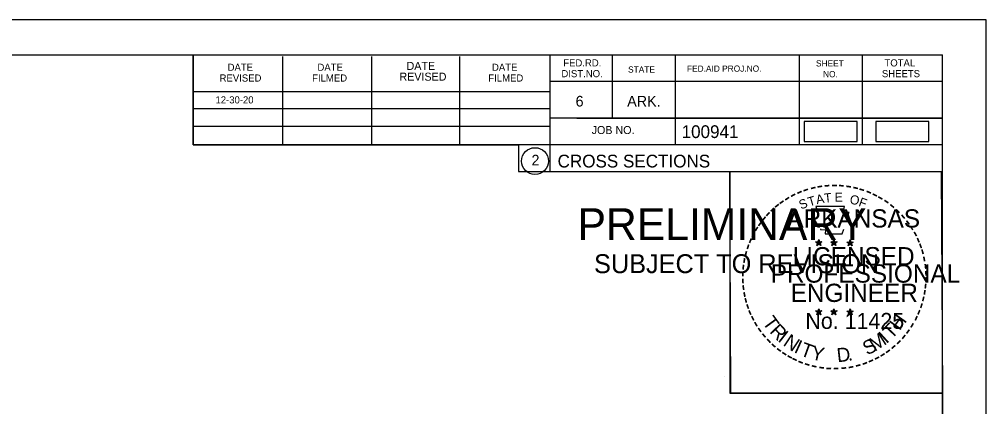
# Model space of a CAD drawing. Extents: x 1370538 to 1372872, y 376220 to 381127.
# Drawn here: x 1372765.5 to 1372871.6, y 377031.3 to 377073.8 of the extents above; entities that cross this region are included whole.
import ezdxf

# ---------------------------------------------------------------- set-up
doc = ezdxf.new("R2010")
doc.units = 0
for name, color, linetype in [('Default', 7, 'Continuous'), ('R_Border Notes', 7, 'Continuous'), ('R_No Plot', 7, 'Continuous'), ('T_Indications', 7, 'Continuous'), ('T_Notes', 7, 'Continuous')]:
    doc.layers.add(name, color=color, linetype=linetype)

msp = doc.modelspace()

# ---------------------------------------------------------------- linework, layer by layer
at = {"layer": 'Default'}
for points in [[(1372851.64, 377060.39), (1372857.47, 377060.39), (1372857.47, 377062.57), (1372851.64, 377062.57)], [(1372859.51, 377060.39), (1372865.34, 377060.39), (1372865.34, 377062.57), (1372859.51, 377062.57)]]:
    msp.add_lwpolyline(points, close=True, dxfattribs=at)
at = {"layer": 'R_Border Notes'}
for p, q in [((1372550.65, 377069.89), (1372866.83, 377069.89)), ((1372784.57, 377060.01), (1372784.57, 377069.89)), ((1372794.43, 377060.01), (1372794.43, 377069.69)), ((1372804.19, 377060.01), (1372804.19, 377069.69)), ((1372813.87, 377060.01), (1372813.87, 377069.69)), ((1372823.73, 377069.89), (1372823.73, 377057.09)), ((1372830.57, 377069.89), (1372830.57, 377062.95)), ((1372837.51, 377069.89), (1372837.51, 377060.01)), ((1372851.09, 377069.89), (1372851.09, 377060.01)), ((1372858.03, 377069.89), (1372858.03, 377060.01)), ((1372866.83, 376864.43), (1372866.83, 377069.89)), ((1372866.83, 377066.95), (1372823.73, 377066.95)), ((1372866.83, 377066.97), (1372866.83, 377066.97)), ((1372784.57, 377065.87), (1372823.73, 377065.87)), ((1372784.57, 377064.01), (1372823.73, 377064.01)), ((1372866.83, 377062.95), (1372823.73, 377062.95)), ((1372826.69, 377062.95), (1372866.83, 377062.95)), ((1372784.57, 377060.01), (1372784.57, 377062.07)), ((1372784.57, 377062.07), (1372823.73, 377062.07)), ((1372866.83, 377060.01), (1372784.57, 377060.01)), ((1372823.73, 377057.09), (1372866.83, 377057.09))]:
    msp.add_line(p, q, dxfattribs=at)
msp.add_circle((1372822.11, 377058.22), 1.47, dxfattribs=at)
at = {"layer": 'R_No Plot'}
for p, q in [((1372538.25, 377073.78), (1372871.58, 377073.78)), ((1372842.86, 377034.63), (1372842.86, 377034.63))]:
    msp.add_line(p, q, dxfattribs=at)
for points in [[(1372538.24, 377073.78), (1372871.58, 377073.78), (1372871.58, 376860.45), (1372538.24, 376860.45)], [(1372784.57, 377069.89), (1372784.57, 377060.01), (1372820.3, 377060.01), (1372820.3, 377057.09), (1372843.5, 377057.09), (1372843.5, 377032.76), (1372866.83, 377032.76), (1372866.83, 376864.43), (1372550.65, 376864.43), (1372550.65, 377069.89)], [(1372843.5, 377057.09), (1372866.71, 377057.09), (1372866.83, 377032.76), (1372843.62, 377032.76)]]:
    msp.add_lwpolyline(points, close=True, dxfattribs=at)
at = {"layer": 'T_Indications'}
for p, q in [((1372853.26, 377049.6), (1372853.22, 377049.35)), ((1372853.26, 377049.23), (1372853.26, 377049.6)), ((1372853.26, 377049.6), (1372853.31, 377049.35)), ((1372854.93, 377049.6), (1372854.89, 377049.35)), ((1372854.93, 377049.23), (1372854.93, 377049.6)), ((1372854.93, 377049.6), (1372854.98, 377049.35)), ((1372856.69, 377049.59), (1372856.65, 377049.33)), ((1372856.69, 377049.22), (1372856.69, 377049.59)), ((1372856.69, 377049.59), (1372856.74, 377049.34)), ((1372852.91, 377049.34), (1372853.26, 377049.23)), ((1372852.91, 377049.34), (1372853.16, 377049.3)), ((1372852.91, 377049.34), (1372853.15, 377049.22)), ((1372853.04, 377048.94), (1372853.26, 377049.23)), ((1372853.04, 377048.94), (1372853.17, 377049.18)), ((1372853.04, 377048.94), (1372853.26, 377049.15)), ((1372853.61, 377049.34), (1372853.26, 377049.23)), ((1372853.47, 377048.94), (1372853.26, 377049.23)), ((1372853.47, 377048.94), (1372853.26, 377049.15)), ((1372853.61, 377049.34), (1372853.32, 377049.29)), ((1372853.47, 377048.94), (1372853.34, 377049.23)), ((1372853.61, 377049.34), (1372853.4, 377049.24)), ((1372854.58, 377049.34), (1372854.93, 377049.23)), ((1372854.58, 377049.34), (1372854.83, 377049.3)), ((1372854.58, 377049.34), (1372854.82, 377049.22)), ((1372854.71, 377048.94), (1372854.93, 377049.23)), ((1372854.71, 377048.94), (1372854.84, 377049.18)), ((1372854.71, 377048.94), (1372854.93, 377049.15)), ((1372855.28, 377049.34), (1372854.93, 377049.23)), ((1372855.14, 377048.94), (1372854.93, 377049.23)), ((1372855.14, 377048.94), (1372854.93, 377049.15)), ((1372855.28, 377049.34), (1372854.99, 377049.29)), ((1372855.14, 377048.94), (1372855.01, 377049.23)), ((1372855.28, 377049.34), (1372855.07, 377049.24)), ((1372856.35, 377049.33), (1372856.69, 377049.22)), ((1372856.35, 377049.33), (1372856.6, 377049.29)), ((1372856.35, 377049.33), (1372856.58, 377049.21)), ((1372856.48, 377048.92), (1372856.69, 377049.22)), ((1372856.48, 377048.92), (1372856.6, 377049.17)), ((1372856.48, 377048.92), (1372856.69, 377049.14)), ((1372857.04, 377049.33), (1372856.69, 377049.22)), ((1372856.91, 377048.92), (1372856.69, 377049.22)), ((1372856.91, 377048.92), (1372856.69, 377049.14)), ((1372857.04, 377049.33), (1372856.76, 377049.28)), ((1372856.91, 377048.92), (1372856.77, 377049.21)), ((1372857.04, 377049.33), (1372856.84, 377049.23)), ((1372852.91, 377041.77), (1372853.26, 377041.66)), ((1372852.91, 377041.77), (1372853.16, 377041.73)), ((1372852.91, 377041.77), (1372853.14, 377041.65)), ((1372853.04, 377041.36), (1372853.26, 377041.66)), ((1372853.04, 377041.36), (1372853.17, 377041.61)), ((1372853.04, 377041.36), (1372853.25, 377041.58)), ((1372853.26, 377042.02), (1372853.22, 377041.77)), ((1372853.47, 377041.36), (1372853.25, 377041.58)), ((1372853.26, 377041.66), (1372853.26, 377042.02)), ((1372853.26, 377042.02), (1372853.31, 377041.77)), ((1372853.6, 377041.77), (1372853.26, 377041.66)), ((1372853.47, 377041.36), (1372853.26, 377041.66)), ((1372853.6, 377041.77), (1372853.32, 377041.72)), ((1372853.47, 377041.36), (1372853.33, 377041.65)), ((1372853.6, 377041.77), (1372853.4, 377041.67)), ((1372854.58, 377041.77), (1372854.93, 377041.66)), ((1372854.58, 377041.77), (1372854.83, 377041.73)), ((1372854.58, 377041.77), (1372854.81, 377041.65)), ((1372854.71, 377041.36), (1372854.93, 377041.66)), ((1372854.71, 377041.36), (1372854.84, 377041.61)), ((1372854.71, 377041.36), (1372854.92, 377041.58)), ((1372854.93, 377042.02), (1372854.88, 377041.77)), ((1372855.14, 377041.36), (1372854.92, 377041.58)), ((1372854.93, 377041.66), (1372854.93, 377042.02)), ((1372854.93, 377042.02), (1372854.97, 377041.77)), ((1372855.27, 377041.77), (1372854.93, 377041.66)), ((1372855.14, 377041.36), (1372854.93, 377041.66)), ((1372855.27, 377041.77), (1372854.99, 377041.72)), ((1372855.14, 377041.36), (1372855, 377041.65)), ((1372855.27, 377041.77), (1372855.07, 377041.67)), ((1372856.34, 377041.76), (1372856.69, 377041.65)), ((1372856.34, 377041.76), (1372856.6, 377041.72)), ((1372856.34, 377041.76), (1372856.58, 377041.64)), ((1372856.48, 377041.35), (1372856.69, 377041.65)), ((1372856.48, 377041.35), (1372856.6, 377041.6)), ((1372856.48, 377041.35), (1372856.69, 377041.57)), ((1372856.69, 377042.01), (1372856.65, 377041.76)), ((1372856.69, 377041.65), (1372856.69, 377042.01)), ((1372856.69, 377042.01), (1372856.74, 377041.76)), ((1372857.04, 377041.76), (1372856.69, 377041.65)), ((1372856.91, 377041.35), (1372856.69, 377041.65)), ((1372856.91, 377041.35), (1372856.69, 377041.57)), ((1372857.04, 377041.76), (1372856.75, 377041.71)), ((1372856.91, 377041.35), (1372856.77, 377041.64)), ((1372857.04, 377041.76), (1372856.84, 377041.66))]:
    msp.add_line(p, q, dxfattribs=at)
for points in [[(1372852.95, 377053.22), (1372853.22, 377052.39)], [(1372856.46, 377052.3), (1372856.61, 377052.58), (1372855.92, 377052.56), (1372856.07, 377053.22), (1372852.95, 377053.22)], [(1372853.44, 377050.8), (1372853.44, 377050.71), (1372854.01, 377050.69), (1372853.95, 377050.22), (1372855.82, 377050.22), (1372856.02, 377050.76)], [(1372853.26, 377049.6), (1372853.47, 377048.94), (1372852.91, 377049.34), (1372853.61, 377049.34), (1372853.04, 377048.94), (1372853.26, 377049.6)], [(1372854.93, 377049.6), (1372855.14, 377048.94), (1372854.58, 377049.34), (1372855.28, 377049.34), (1372854.71, 377048.94), (1372854.93, 377049.6)], [(1372856.69, 377049.59), (1372856.91, 377048.92), (1372856.35, 377049.33), (1372857.04, 377049.33), (1372856.48, 377048.92), (1372856.69, 377049.59)], [(1372853.26, 377042.02), (1372853.47, 377041.36), (1372852.91, 377041.77), (1372853.6, 377041.77), (1372853.04, 377041.36), (1372853.26, 377042.02)], [(1372854.93, 377042.02), (1372855.14, 377041.36), (1372854.58, 377041.77), (1372855.27, 377041.77), (1372854.71, 377041.36), (1372854.93, 377042.02)], [(1372856.69, 377042.01), (1372856.91, 377041.35), (1372856.34, 377041.76), (1372857.04, 377041.76), (1372856.48, 377041.35), (1372856.69, 377042.01)]]:
    msp.add_lwpolyline(points, dxfattribs=at)
for centre, radius in [((1372853.26, 377049.23), 0.172), ((1372853.26, 377049.23), 0.145), ((1372853.26, 377049.23), 0.116), ((1372853.26, 377049.23), 0.0991), ((1372853.26, 377049.23), 0.0747), ((1372853.26, 377049.23), 0.0495), ((1372853.26, 377049.23), 0.0296), ((1372854.93, 377049.23), 0.172), ((1372854.93, 377049.23), 0.145), ((1372854.93, 377049.23), 0.116), ((1372854.93, 377049.23), 0.0991), ((1372854.93, 377049.23), 0.0747), ((1372854.93, 377049.23), 0.0495), ((1372854.93, 377049.23), 0.0296), ((1372856.69, 377049.22), 0.172), ((1372856.69, 377049.22), 0.145), ((1372856.69, 377049.22), 0.116), ((1372856.69, 377049.22), 0.0991), ((1372856.69, 377049.22), 0.0747), ((1372856.69, 377049.22), 0.0495), ((1372856.69, 377049.22), 0.0296), ((1372853.26, 377041.66), 0.172), ((1372853.26, 377041.66), 0.145), ((1372853.26, 377041.66), 0.116), ((1372853.26, 377041.66), 0.0991), ((1372853.26, 377041.66), 0.0747), ((1372853.26, 377041.66), 0.0495), ((1372853.26, 377041.66), 0.0296), ((1372854.92, 377041.66), 0.172), ((1372854.92, 377041.66), 0.145), ((1372854.92, 377041.66), 0.116), ((1372854.92, 377041.66), 0.0991), ((1372854.92, 377041.66), 0.0747), ((1372854.92, 377041.66), 0.0495), ((1372854.92, 377041.66), 0.0296), ((1372856.69, 377041.65), 0.172), ((1372856.69, 377041.65), 0.145), ((1372856.69, 377041.65), 0.116), ((1372856.69, 377041.65), 0.0991), ((1372856.69, 377041.65), 0.0747), ((1372856.69, 377041.65), 0.0495), ((1372856.69, 377041.65), 0.0296)]:
    msp.add_circle(centre, radius, dxfattribs=at)

# ---------------------------------------------------------------- texts
at = {"layer": 'R_Border Notes'}
for s, height, p in [('DATE', 0.782, (1372788.37, 377068.13)), ('DATE', 0.782, (1372798.23, 377068.13)), ('DATE', 0.879, (1372808.01, 377068.23)), ('DATE', 0.782, (1372817.39, 377068.13)), ('FED.RD.', 0.782, (1372825.21, 377068.61)), ('STATE', 0.684, (1372832.33, 377067.93)), ('FED.AID PROJ.NO.', 0.684, (1372838.79, 377068.03)), ('SHEET', 0.684, (1372852.95, 377068.61)), ('TOTAL', 0.782, (1372860.47, 377068.61)), ('REVISED', 0.782, (1372787.49, 377066.95)), ('FILMED', 0.782, (1372797.65, 377066.95)), ('REVISED', 0.879, (1372807.23, 377067.05)), ('FILMED', 0.782, (1372816.99, 377066.95)), ('DIST.NO.', 0.782, (1372825.01, 377067.43)), ('NO.', 0.684, (1372853.73, 377067.43)), ('SHEETS', 0.782, (1372860.19, 377067.43)), ('6', 1.17, (1372826.57, 377064.21)), ('ARK.', 1.172, (1372832.23, 377064.21)), ('JOB NO.', 0.879, (1372828.33, 377061.19)), ('100941', 1.4, (1372838.2, 377060.75)), ('2', 1.17, (1372821.73, 377057.74)), ('CROSS SECTIONS', 1.4, (1372824.59, 377057.52))]:
    msp.add_text(s, height=height, rotation=360, dxfattribs=at).set_placement(p)
msp.add_text('12-30-20', height=0.78, dxfattribs=at).set_placement((1372787.04, 377064.55))
at = {"layer": 'T_Indications'}
for s, height, rotation, p in [('-', 1.6, 24.3072, (1372851.07, 377054.08)), ('-', 1.6, 19.1761, (1372851.7, 377054.35)), ('-', 1.6, 13.6301, (1372852.45, 377054.59)), ('-', 1.6, 10.2193, (1372853.13, 377054.75)), ('-', 1.6, 5.8968, (1372853.86, 377054.86)), ('-', 1.6, 0.1862, (1372854.63, 377054.93)), ('-', 1.6, 357.743, (1372855.35, 377054.92)), ('-', 1.6, 352.1617, (1372856.1, 377054.86)), ('-', 1.6, 347.2049, (1372856.82, 377054.75)), ('-', 1.6, 342.3362, (1372857.45, 377054.6)), ('-', 1.6, 337.8551, (1372858.19, 377054.37)), ('-', 1.6, 36.2317, (1372849.26, 377053)), ('-', 1.6, 34.0636, (1372849.84, 377053.39)), ('-', 1.6, 28.7918, (1372850.43, 377053.76)), ('S', 1, 21.594, (1372851.31, 377052.9)), ('T', 1, 16.4036, (1372852.22, 377053.23)), ('A', 1, 11.2132, (1372853.05, 377053.48)), ('T', 1, 6.0228, (1372853.9, 377053.65)), ('E', 1, 0.8323, (1372855, 377053.76)), ('O', 1, 350.4515, (1372856.61, 377053.55)), ('F', 1, 340.0707, (1372857.56, 377053.32)), ('-', 1.6, 334.1211, (1372858.82, 377054.1)), ('-', 1.6, 329.6409, (1372859.4, 377053.82)), ('-', 1.6, 325.8627, (1372860.04, 377053.46)), ('-', 1.6, 42.9622, (1372848.35, 377052.2)), ('-', 1.6, 38.9507, (1372848.78, 377052.62)), ('ARKANSAS', 2, 360, (1372849.81, 377050.93)), ('-', 1.6, 320.5297, (1372860.65, 377053.03)), ('-', 1.6, 315.5786, (1372861.25, 377052.54)), ('-', 1.6, 50.6142, (1372847.5, 377051.24)), ('-', 1.6, 48.423, (1372847.9, 377051.72)), ('-', 1.6, 309.8797, (1372861.82, 377051.99)), ('-', 1.6, 306.6522, (1372862.34, 377051.39)), ('-', 1.6, 58.0706, (1372846.76, 377050.14)), ('-', 1.6, 54.2325, (1372847.09, 377050.67)), ('-', 1.4, 303.6753, (1372862.83, 377050.82)), ('-', 1.6, 67.7743, (1372846.19, 377048.92)), ('-', 1.6, 62.8713, (1372846.45, 377049.53)), ('-', 1.6, 299.6684, (1372863.15, 377050.22)), ('-', 1.6, 294.6628, (1372863.47, 377049.6)), ('-', 1.6, 72.3945, (1372845.97, 377048.29)), ('LICENSED', 2, 360, (1372850.4, 377046.78)), ('DWB', 0.01, 360, (1372853.25, 377049.23)), ('DWB', 0.01, 360, (1372854.92, 377049.23)), ('DWB', 0.01, 360, (1372856.68, 377049.22)), ('-', 1.6, 290.5728, (1372863.73, 377049.03)), ('-', 1.6, 285.1233, (1372863.96, 377048.45)), ('-', 1.6, 81.2013, (1372845.64, 377046.86)), ('-', 1.6, 75.461, (1372845.77, 377047.58)), ('-', 1.6, 280.5493, (1372864.16, 377047.71)), ('-', 1.6, 85.1863, (1372845.56, 377046.17)), ('PROFESSIONAL', 2, 360, (1372847.98, 377044.88)), ('-', 1.6, 276.5962, (1372864.32, 377046.94)), ('-', 1.6, 94.1959, (1372845.57, 377044.75)), ('-', 1.6, 89.0622, (1372845.54, 377045.47)), ('-', 1.6, 274.3301, (1372864.38, 377046.22)), ('-', 1.6, 269.9407, (1372864.42, 377045.58)), ('-', 1.6, 98.9479, (1372845.65, 377044.08)), ('ENGINEER', 2, 360, (1372850.17, 377042.76)), ('-', 1.6, 263.5172, (1372864.4, 377044.92)), ('-', 1.6, 101.7149, (1372845.78, 377043.35)), ('-', 1.6, 105.4578, (1372845.94, 377042.75)), ('-', 1.6, 255.7626, (1372864.22, 377043.59)), ('-', 1.6, 260.9953, (1372864.33, 377044.26)), ('-', 1.6, 109.0874, (1372846.16, 377042.12)), ('-', 1.6, 252.8681, (1372864.04, 377042.87)), ('-', 1.6, 114.0643, (1372846.41, 377041.52)), ('-', 1.6, 115.7289, (1372846.72, 377040.91)), ('T', 1.54, 306.0406, (1372847.02, 377040.5)), ('No. 11425', 1.757, 360, (1372851.79, 377039.8)), ('DWB', 0.01, 360, (1372853.24, 377041.65)), ('DWB', 0.01, 360, (1372854.91, 377041.65)), ('DWB', 0.01, 360, (1372856.68, 377041.64)), ('H', 1.54, 54.6088, (1372862.14, 377039.53)), ('-', 1.6, 244.6197, (1372863.55, 377041.56)), ('-', 1.6, 247.8887, (1372863.81, 377042.19)), ('-', 1.6, 120.4471, (1372847.07, 377040.32)), ('R', 1.54, 314.005, (1372847.78, 377039.45)), ('T', 1.54, 46.6444, (1372861.25, 377038.59)), ('-', 1.6, 239.0712, (1372863.16, 377040.81)), ('-', 1.6, 125.8934, (1372847.48, 377039.76)), ('-', 1.6, 130.7181, (1372847.94, 377039.21)), ('I', 1.54, 321.9694, (1372848.68, 377038.52)), ('N', 1.54, 326.5002, (1372849.25, 377038.05)), ('M', 1.54, 32.6563, (1372859.4, 377037.27)), ('I', 1.54, 42.1136, (1372860.68, 377038.11)), ('-', 1.6, 231.2538, (1372862.33, 377039.59)), ('-', 1.6, 233.8452, (1372862.76, 377040.16)), ('-', 1.6, 134.2238, (1372848.46, 377038.66)), ('-', 1.6, 138.9338, (1372848.98, 377038.2)), ('I', 1.54, 335.3603, (1372850.45, 377037.26)), ('T', 1.54, 339.8912, (1372851.12, 377036.93)), ('Y', 1.54, 347.8556, (1372852.33, 377036.49)), ('S', 1.54, 26.9312, (1372858.56, 377036.86)), ('-', 1.6, 221.0851, (1372861.32, 377038.52)), ('-', 1.6, 225.7653, (1372861.85, 377039.03)), ('-', 1.6, 144.6463, (1372849.54, 377037.79)), ('-', 1.6, 148.0898, (1372850.1, 377037.42)), ('-', 1.6, 151.5704, (1372850.68, 377037.1)), ('D', 1.54, 6.3969, (1372855.32, 377036.13)), ('-', 1.6, 207.3568, (1372859.68, 377037.31)), ('-', 1.6, 212.2491, (1372860.24, 377037.66)), ('-', 1.6, 215.7363, (1372860.78, 377038.05)), ('-', 1.6, 154.6002, (1372851.2, 377036.85)), ('-', 1.6, 158.5612, (1372851.82, 377036.59)), ('-', 1.6, 162.7983, (1372852.51, 377036.38)), ('-', 1.6, 167.5555, (1372853.23, 377036.22)), ('-', 1.6, 191.2858, (1372857.03, 377036.28)), ('.', 1.54, 13.7642, (1372856.51, 377036.26)), ('-', 1.6, 195.4743, (1372857.76, 377036.48)), ('-', 1.6, 200.7184, (1372858.44, 377036.72)), ('-', 1.6, 204.2516, (1372859.06, 377037)), ('-', 1.6, 173.1155, (1372854, 377036.11)), ('-', 1.6, 176.5183, (1372854.75, 377036.05)), ('-', 1.6, 181.5918, (1372855.49, 377036.07)), ('-', 1.6, 185.8167, (1372856.3, 377036.15))]:
    msp.add_text(s, height=height, rotation=rotation, dxfattribs=at).set_placement(p)
at = {"layer": 'T_Notes'}
for s, height, p in [('PRELIMINARY', 3.5, (1372826.78, 377049.55)), ('DWB', 0.01, (1372827.52, 377051.4)), ('SUBJECT TO REVISION', 2.0751, (1372828.59, 377045.92))]:
    msp.add_text(s, height=height, rotation=360, dxfattribs=at).set_placement(p)

doc.saveas('drawing.dxf')
